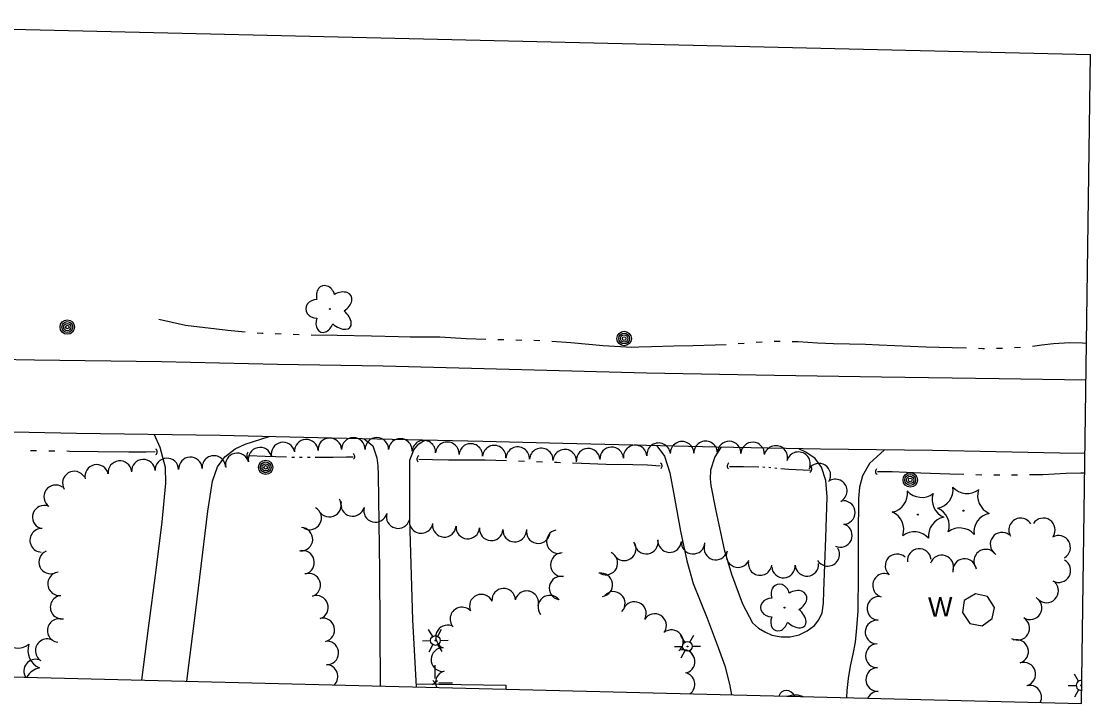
# Model space of a CAD drawing. Extents: x 589250 to 1188077, y 162953 to 363065.
# Drawn here: x 595393.3 to 595723.9, y 175580.5 to 175791.3 of the extents above; entities that cross this region are included whole.
import ezdxf

# ---------------------------------------------------------------- set-up
doc = ezdxf.new("R2010")
doc.units = 0
for name, color, linetype in [('E_DRN', 7, 'Continuous'), ('E_DWY', 7, 'Continuous'), ('E_FEN_P', 7, 'Continuous'), ('E_LAND_TreeLine_P', 7, 'Continuous'), ('E_LAND_Vegetation', 7, 'Continuous'), ('E_LTG', 7, 'Continuous'), ('E_MAP_Limits', 7, 'Continuous'), ('E_MISCPROP', 7, 'Continuous'), ('E_PATH_Sidewalk', 7, 'Continuous'), ('E_RDWY', 7, 'Continuous'), ('E_WAL', 7, 'Continuous'), ('E_WAL_Text', 7, 'Continuous'), ('E_WTR_FlowLine', 7, 'Continuous')]:
    doc.layers.add(name, color=color, linetype=linetype)

msp = doc.modelspace()

# ---------------------------------------------------------------- linework, layer by layer
at = {"layer": 'E_DRN'}
for centre, radius, start, end in [((595434.27, 175658.3), 1.06, 305.6325, 51.8927), ((595464.17, 175657.29), 1.19, 129.9685, 236.2288), ((595495.27, 175656.86), 1.1, 310.1257, 56.3859), ((595516.74, 175656.02), 1.15, 121.5829, 227.8432), ((595590.33, 175653.97), 1.06, 307.9231, 54.1833), ((595612.68, 175653.89), 1.15, 123.6867, 229.9469), ((595636.4, 175652.99), 1.28, 302.2125, 48.4727), ((595658.45, 175652.22), 1.1, 132.3218, 238.582)]:
    msp.add_arc(centre, radius, start, end, dxfattribs=at)
at = {"layer": 'E_DWY'}
for p, q in [((595434.39, 175663.6), (595436.13, 175659.7)), ((595459.37, 175659.17), (595462.52, 175660.65)), ((595462.52, 175660.65), (595469.93, 175662.98)), ((595499.31, 175662.31), (595502, 175660.09)), ((595514.61, 175658.9), (595516.2, 175660.76)), ((595516.2, 175660.76), (595518.08, 175661.9)), ((595436.13, 175659.7), (595437.81, 175653.5)), ((595456.23, 175656.75), (595459.37, 175659.17)), ((595502, 175660.09), (595503.22, 175656.46)), ((595513.45, 175655.7), (595514.61, 175658.9)), ((595589.73, 175660.14), (595592.17, 175656.94)), ((595592.17, 175656.94), (595593.75, 175651.83)), ((595609.54, 175659.66), (595607.67, 175656.69)), ((595635.88, 175658.22), (595633.43, 175659.27)), ((595638.69, 175656.24), (595635.88, 175658.22)), ((595660.18, 175658.9), (595655.51, 175654.66)), ((595452.44, 175649.23), (595453.98, 175653.66)), ((595453.98, 175653.66), (595456.23, 175656.75)), ((595503.22, 175656.46), (595503.47, 175653.96)), ((595503.47, 175653.96), (595503.65, 175651.19)), ((595513.38, 175637.35), (595513.45, 175655.7)), ((595607.67, 175656.69), (595606.33, 175652.67)), ((595640.63, 175653.5), (595638.69, 175656.24)), ((595655.51, 175654.66), (595653.34, 175650.83)), ((595437.81, 175653.5), (595437.83, 175648.62)), ((595503.65, 175651.19), (595503.99, 175621.54)), ((595593.75, 175651.83), (595595.17, 175644.61)), ((595606.33, 175652.67), (595606.24, 175649.89)), ((595642, 175649.47), (595640.63, 175653.5)), ((595653.34, 175650.83), (595652.46, 175647.36)), ((595437.83, 175648.62), (595436.76, 175636.69)), ((595450.92, 175639.93), (595452.44, 175649.23)), ((595606.24, 175649.89), (595606.41, 175647.86)), ((595606.41, 175647.86), (595608.05, 175640.04)), ((595642.43, 175644.33), (595642, 175649.47)), ((595652.46, 175647.36), (595652.12, 175643.9)), ((595595.17, 175644.61), (595597.06, 175633.75)), ((595641.98, 175631.66), (595642.43, 175644.33)), ((595652.12, 175643.9), (595651.99, 175632.45)), ((595447.22, 175609.33), (595450.92, 175639.93)), ((595514.29, 175606.36), (595513.38, 175637.35)), ((595608.05, 175640.04), (595610.57, 175628.1)), ((595436.76, 175636.69), (595434.87, 175621.69)), ((595597.06, 175633.75), (595599.06, 175624.64)), ((595641.41, 175615.2), (595641.98, 175631.66)), ((595651.99, 175632.45), (595652.01, 175620.47)), ((595610.57, 175628.1), (595612.81, 175620.5)), ((595599.06, 175624.64), (595601.01, 175617.57)), ((595434.87, 175621.69), (595432.49, 175603.78)), ((595503.99, 175621.54), (595504.24, 175585.89)), ((595601.01, 175617.57), (595605.34, 175606.82)), ((595612.81, 175620.5), (595616.29, 175611.35)), ((595652.01, 175620.47), (595651.94, 175609.1)), ((595641.27, 175611.54), (595641.41, 175615.2)), ((595616.29, 175611.35), (595619.38, 175605.38)), ((595640.85, 175608.55), (595641.27, 175611.54)), ((595444.48, 175587.39), (595447.22, 175609.33)), ((595639.88, 175606.37), (595640.85, 175608.55)), ((595651.94, 175609.1), (595651.5, 175603.88)), ((595515.49, 175585.61), (595514.29, 175606.36)), ((595605.34, 175606.82), (595608.76, 175597.81)), ((595619.38, 175605.38), (595621.24, 175603.73)), ((595636.22, 175602.92), (595638.56, 175604.59)), ((595638.56, 175604.59), (595639.88, 175606.37)), ((595432.49, 175603.78), (595430.45, 175587.74)), ((595621.24, 175603.73), (595623.16, 175602.61)), ((595623.16, 175602.61), (595625.34, 175601.63)), ((595625.34, 175601.63), (595628.19, 175601.08)), ((595628.19, 175601.08), (595630.97, 175601.06)), ((595630.97, 175601.06), (595633.8, 175601.72)), ((595633.8, 175601.72), (595636.22, 175602.92)), ((595651.5, 175603.88), (595651.04, 175599.47)), ((595608.76, 175597.81), (595610.76, 175592.16)), ((595651.04, 175599.47), (595650.36, 175595.73)), ((595650.36, 175595.73), (595649.55, 175591.99)), ((595610.76, 175592.16), (595612.28, 175586.5)), ((595649.55, 175591.99), (595648.94, 175588.26)), ((595648.94, 175588.26), (595648.47, 175584.46)), ((595612.28, 175586.5), (595612.83, 175583.17)), ((595648.47, 175584.46), (595648.39, 175582.28)), ((595629.93, 175582.74), (595630, 175582.78)), ((595630, 175582.78), (595631.95, 175583.2)), ((595631.95, 175583.2), (595633.31, 175583.18)), ((595633.31, 175583.18), (595634.73, 175582.72)), ((595634.73, 175582.72), (595634.88, 175582.62))]:
    msp.add_line(p, q, dxfattribs=at)
at = {"layer": 'E_FEN_P'}
for p, q in [((595521.18, 175592.36), (595521.09, 175588.2)), ((595520.44, 175586.38), (595521.91, 175587.61)), ((595520.53, 175587.64), (595521.6, 175586.38)), ((595522.39, 175586.92), (595526.55, 175586.83))]:
    msp.add_line(p, q, dxfattribs=at)
at = {"layer": 'E_LAND_TreeLine_P'}
for centre, radius, start, end in [((595474.2, 175657.59), 3.64, 12.512, 192.512), ((595481.4, 175658.49), 3.64, 3.367, 183.367), ((595488.66, 175658.91), 3.64, 3.367, 183.367), ((595495.94, 175659.04), 3.64, 0.0021, 180.0021), ((595503.21, 175659.04), 3.64, 0.0021, 180.0021), ((595510.48, 175658.71), 3.64, 355.9428, 175.9428), ((595517.73, 175658.19), 3.64, 355.9428, 175.9428), ((595524.99, 175657.68), 3.64, 355.925, 175.925), ((595532.25, 175657.16), 3.64, 355.925, 175.925), ((595539.5, 175656.64), 3.64, 355.925, 175.925), ((595583.07, 175656.71), 3.64, 5.4148, 185.4148), ((595590.32, 175657.39), 3.64, 5.4148, 185.4148), ((595597.57, 175657.83), 3.64, 1.0532, 181.0532), ((595604.85, 175657.96), 3.64, 1.0532, 181.0532), ((595612.12, 175657.91), 3.64, 357.7194, 177.7194), ((595619.39, 175657.62), 3.64, 357.7194, 177.7194), ((595452.82, 175653.45), 3.64, 4.4197, 184.4197), ((595460.03, 175654.28), 3.64, 13.7776, 193.7776), ((595467.1, 175656.01), 3.64, 12.512, 192.512), ((595546.76, 175656.17), 3.64, 356.935, 176.935), ((595554.03, 175655.78), 3.64, 356.935, 176.935), ((595561.29, 175655.39), 3.64, 356.935, 176.935), ((595568.56, 175655.73), 3.64, 2.9947, 182.9947), ((595575.82, 175656.11), 3.64, 2.9947, 182.9947), ((595626.54, 175656.55), 3.64, 344.4792, 164.4792), ((595633.55, 175654.61), 3.64, 344.4792, 164.4792), ((595416.6, 175650.69), 3.64, 12.7125, 192.7125), ((595423.77, 175651.87), 3.64, 6.7638, 186.7638), ((595431.03, 175652.3), 3.64, 3.4065, 183.4065), ((595438.3, 175652.67), 3.64, 2.6155, 182.6155), ((595445.56, 175653), 3.64, 2.6155, 182.6155), ((595639.85, 175651.07), 3.64, 327.3632, 147.3632), ((595409.68, 175648.64), 3.64, 31.0716, 211.0716), ((595403.91, 175644.39), 3.64, 55.2156, 235.2156), ((595644.94, 175646.2), 3.64, 297.1842, 117.1842), ((595400.39, 175638.09), 3.64, 69.892, 249.892), ((595482.45, 175637.85), 3.64, 240.0895, 60.0895), ((595488.51, 175641.79), 3.64, 211.6325, 31.6325), ((595495.74, 175642.01), 3.64, 165.3737, 345.3737), ((595502.78, 175640.18), 3.64, 165.3737, 345.3737), ((595647.43, 175639.53), 3.64, 269.9075, 89.9075), ((595509.79, 175638.26), 3.64, 164.6637, 344.6637), ((595516.9, 175636.75), 3.64, 170.3023, 350.3023), ((595702.26, 175634.12), 3.67, 31.816, 211.816), ((595709.24, 175634.13), 3.67, 326.2288, 146.2288), ((595399.59, 175630.93), 3.64, 88.1908, 268.1908), ((595479.74, 175631.28), 3.64, 267.401, 87.401), ((595524.07, 175635.57), 3.64, 175.6822, 355.6822), ((595531.32, 175635.03), 3.64, 175.6822, 355.6822), ((595538.57, 175634.48), 3.64, 175.6822, 355.6822), ((595545.83, 175634.09), 3.64, 177.1964, 357.1964), ((595553.08, 175633.6), 3.64, 169.7433, 349.7433), ((595559.3, 175630.54), 3.64, 101.3581, 281.3581), ((595646.5, 175632.46), 3.64, 244.9578, 64.9578), ((595586.5, 175630.38), 3.64, 188.7039, 8.7039), ((595593.72, 175630.85), 3.64, 176.114, 356.114), ((595600.98, 175630.36), 3.64, 176.114, 356.114), ((595696.51, 175629.71), 3.67, 52.573, 232.573), ((595713.96, 175628.74), 3.67, 300.2507, 120.2507), ((595402.36, 175624.21), 3.64, 113.0444, 293.0444), ((595480.23, 175624.1), 3.64, 284.4457, 104.4457), ((595579.7, 175628.31), 3.64, 214.4931, 34.4931), ((595608, 175628.53), 3.64, 163.5277, 343.5277), ((595614.88, 175626.21), 3.64, 157.0908, 337.0908), ((595642.59, 175626.61), 3.64, 211.3097, 31.3097), ((595670.89, 175624.66), 3.67, 5.4519, 185.4519), ((595691.48, 175624.48), 3.67, 33.5244, 213.5244), ((595560.53, 175623.38), 3.64, 91.0532, 271.0532), ((595574.02, 175623.91), 3.64, 243.156, 63.156), ((595621.69, 175623.75), 3.64, 171.4157, 351.4157), ((595664.05, 175623.03), 3.67, 47.9008, 227.9008), ((595677.85, 175622.68), 3.67, 341.6132, 161.6132), ((595684.94, 175621.57), 3.67, 6.9093, 186.9093), ((595714.03, 175621.59), 3.67, 240.71, 60.71), ((595405.11, 175617.49), 3.64, 96.2477, 276.2477), ((595482.13, 175617.09), 3.64, 289.2617, 109.2617), ((595572.42, 175617.14), 3.64, 278.5491, 98.5491), ((595628.9, 175622.98), 3.64, 184.1473, 4.1473), ((595636.15, 175623.51), 3.64, 184.1473, 4.1473), ((595660.17, 175617), 3.67, 73.2344, 253.2344), ((595560.16, 175616.16), 3.64, 77.9613, 257.9613), ((595710.25, 175615.33), 3.67, 225.363, 45.363), ((595535.5, 175610.58), 3.64, 23.9853, 203.9853), ((595542.4, 175612.4), 3.64, 2.199, 182.199), ((595549.55, 175611.65), 3.64, 344.9398, 164.9398), ((595576.31, 175611.43), 3.64, 317.0949, 137.0949), ((595405.9, 175610.26), 3.64, 96.2477, 276.2477), ((595484.53, 175610.22), 3.64, 289.2617, 109.2617), ((595556.67, 175610.29), 3.64, 37.9231, 217.9231), ((595582.84, 175608.3), 3.64, 335.8521, 155.8521), ((595658.45, 175609.89), 3.67, 85.3426, 265.3426), ((595705.11, 175610.08), 3.67, 239.0479, 59.0479), ((595529.51, 175606.63), 3.64, 42.764, 222.764), ((595589.09, 175604.58), 3.64, 328.104, 148.104), ((595404.99, 175603.04), 3.64, 82.7773, 262.7773), ((595486.48, 175603.23), 3.64, 283.4157, 103.4157), ((595525.05, 175601.09), 3.64, 68.0277, 248.0277), ((595657.86, 175602.57), 3.67, 85.3426, 265.3426), ((595701.34, 175603.78), 3.67, 239.0479, 59.0479), ((595594.28, 175599.61), 3.64, 309.3077, 129.3077), ((595401.3, 175596.81), 3.64, 57.6647, 237.6647), ((595487.75, 175596.11), 3.64, 268.0405, 88.0405), ((595523.6, 175594.07), 3.64, 88.3269, 268.3269), ((595657.95, 175595.23), 3.67, 91.0532, 271.0532), ((595700.99, 175596.55), 3.67, 287.3893, 107.3893), ((595397.72, 175590.52), 3.64, 73.019, 211.0342), ((595597.92, 175593.47), 3.64, 286.0716, 106.0716), ((595487.5, 175588.85), 3.64, 314.4436, 88.0405), ((595658.08, 175587.89), 3.67, 91.0532, 271.0532), ((595703.18, 175589.54), 3.67, 287.3893, 107.3893), ((595525.01, 175587.02), 3.64, 106.5145, 205.4359), ((595597.86, 175586.43), 3.64, 306.2357, 77.017), ((595658.22, 175580.55), 3.67, 91.0532, 154.7194), ((595705.03, 175582.43), 3.67, 333.2206, 104.4843)]:
    msp.add_arc(centre, radius, start, end, dxfattribs=at)
at = {"layer": 'E_LAND_Vegetation'}
for centre, radius in [((595488.66, 175702.43), 0.128), ((595670.49, 175638.88), 0.167), ((595684.55, 175640.09), 0.167), ((595629.26, 175610.13), 0.128)]:
    msp.add_circle(centre, radius, dxfattribs=at)
for centre, radius, start, end in [((595675.45, 175646.64), 5.9, 281.2599, 7.0249), ((595685.7, 175651.3), 5.9, 221.2646, 307.0295), ((595661.39, 175645.44), 5.9, 281.2599, 7.0249), ((595671.64, 175650.1), 5.9, 221.2646, 307.0295), ((595680.78, 175643.49), 5.9, 161.2646, 247.0295), ((595694.84, 175644.7), 5.9, 161.2646, 247.0295), ((595674.26, 175635.47), 5.9, 341.2646, 67.0295), ((595660.2, 175634.27), 5.9, 341.2646, 67.0295), ((595679.64, 175632.27), 5.91, 101.3043, 186.9804), ((595693.7, 175633.48), 5.91, 101.3043, 186.9804), ((595683.4, 175628.87), 5.9, 41.2646, 127.0295), ((595669.34, 175627.66), 5.9, 41.2646, 127.0295), ((595392.09, 175603.52), 5.9, 221.2646, 307.0295), ((595401.23, 175596.92), 5.9, 161.2646, 247.0295), ((595400.08, 175585.7), 5.91, 101.3043, 150.1804)]:
    msp.add_arc(centre, radius, start, end, dxfattribs=at)
for centre, major_axis, ratio, start_param, end_param in [((595487.41, 175706.13), (1.02, -3.47), 0.782863, 1.570796, 4.712389), ((595491.59, 175704.4), (-3.65, -2.12), 0.691916, 1.570796, 4.712389), ((595484.68, 175702.46), (3.45, -0.02), 0.832022, 1.570796, 4.712389), ((595491.32, 175699.88), (-3.57, 3.14), 0.560249, 1.570796, 4.712389), ((595487.11, 175698.73), (1.2, 3.42), 0.716896, 1.570796, 4.712389), ((595628.01, 175613.84), (1.02, -3.47), 0.782863, 1.570796, 4.712389), ((595632.2, 175612.1), (-3.65, -2.12), 0.691916, 1.570796, 4.712389), ((595625.28, 175610.17), (3.45, -0.02), 0.832022, 1.570796, 4.712389), ((595631.92, 175607.59), (-3.57, 3.14), 0.560249, 1.570796, 4.712389), ((595627.72, 175606.44), (1.2, 3.42), 0.716896, 1.570796, 4.712389), ((595630.13, 175580.99), (1.02, -3.47), 0.782863, 1.839253, 3.952751)]:
    msp.add_ellipse(centre, major_axis=major_axis, ratio=ratio, start_param=start_param, end_param=end_param, dxfattribs=at)
at = {"layer": 'E_LTG'}
for p, q in [((595520.51, 175601.25), (595519.22, 175603.39)), ((595522.01, 175601.28), (595523.22, 175603.46)), ((595598.46, 175599.42), (595597.17, 175601.56)), ((595599.96, 175599.45), (595601.17, 175601.64)), ((595517.29, 175599.89), (595519.79, 175599.94)), ((595519.35, 175596.46), (595520.56, 175598.65)), ((595523.35, 175596.54), (595522.06, 175598.68)), ((595522.78, 175599.99), (595525.28, 175600.04)), ((595595.23, 175598.06), (595597.73, 175598.11)), ((595600.73, 175598.17), (595603.23, 175598.21)), ((595597.3, 175594.64), (595598.51, 175596.83)), ((595601.3, 175594.71), (595600.01, 175596.85)), ((595720.13, 175587.37), (595718.84, 175589.52)), ((595716.91, 175586.02), (595719.41, 175586.06)), ((595718.97, 175582.59), (595720.18, 175584.78))]:
    msp.add_line(p, q, dxfattribs=at)
for centre, radius in [((595521.29, 175599.96), 1.5), ((595521.29, 175599.96), 0.125), ((595599.23, 175598.14), 1.5), ((595599.23, 175598.14), 0.125), ((595720.91, 175586.09), 0.125)]:
    msp.add_circle(centre, radius, dxfattribs=at)
msp.add_arc((595720.91, 175586.09), 1.5, 78.7408, 279.6764, dxfattribs=at)
at = {"layer": 'E_MAP_Limits'}
for p, q in [((595289.34, 175791.35), (595723.87, 175781.06)), ((595721.1, 175580.46), (595723.87, 175781.06)), ((595354.48, 175589.65), (595721.1, 175580.46))]:
    msp.add_line(p, q, dxfattribs=at)
at = {"layer": 'E_MISCPROP'}
for centre, radius in [((595407.51, 175696.86), 2.23), ((595407.51, 175696.86), 1.67), ((595407.51, 175696.86), 1.12), ((595407.51, 175696.86), 0.558), ((595579.67, 175693.31), 2.23), ((595579.67, 175693.31), 1.67), ((595579.67, 175693.31), 1.12), ((595579.67, 175693.31), 0.558), ((595468.83, 175653.49), 2.23), ((595468.83, 175653.49), 1.67), ((595468.83, 175653.49), 1.12), ((595468.83, 175653.49), 0.558), ((595668.11, 175649.6), 2.23), ((595668.11, 175649.6), 1.67), ((595668.11, 175649.6), 1.12), ((595668.11, 175649.6), 0.558)]:
    msp.add_circle(centre, radius, dxfattribs=at)
at = {"layer": 'E_PATH_Sidewalk'}
for p, q in [((595515.43, 175586.61), (595543.11, 175586.12)), ((595543.11, 175586.12), (595543.13, 175584.92))]:
    msp.add_line(p, q, dxfattribs=at)
at = {"layer": 'E_RDWY'}
for p, q in [((595361.27, 175687.47), (595397.4, 175686.74)), ((595397.4, 175686.74), (595436.67, 175686.25)), ((595436.67, 175686.25), (595472.54, 175685.38)), ((595472.54, 175685.38), (595505.18, 175684.83)), ((595505.18, 175684.83), (595548.02, 175683.72)), ((595548.02, 175683.72), (595586.52, 175682.67)), ((595586.52, 175682.67), (595626.18, 175681.98)), ((595626.18, 175681.98), (595659.26, 175681.5)), ((595659.26, 175681.5), (595695.62, 175680.99)), ((595695.62, 175680.99), (595722.48, 175680.55)), ((595410.38, 175663.93), (595378.1, 175664.62)), ((595454.73, 175663.32), (595410.38, 175663.93)), ((595489.31, 175662.54), (595454.73, 175663.32)), ((595535.97, 175661.5), (595489.31, 175662.54)), ((595560.73, 175660.87), (595535.97, 175661.5)), ((595608.24, 175659.68), (595560.73, 175660.87)), ((595640.34, 175659.15), (595608.24, 175659.68)), ((595675.04, 175658.71), (595640.34, 175659.15)), ((595714.36, 175657.84), (595675.04, 175658.71)), ((595722.17, 175657.73), (595714.36, 175657.84))]:
    msp.add_line(p, q, dxfattribs=at)
at = {"layer": 'E_WAL'}
for p, q in [((595688.24, 175614.35), (595684.79, 175612.36)), ((595691.98, 175613.54), (595688.24, 175614.35)), ((595684.79, 175612.36), (595684.28, 175608.59)), ((595694.17, 175610.12), (595691.98, 175613.54)), ((595684.28, 175608.59), (595686.58, 175605.25)), ((595693.39, 175606.72), (595694.17, 175610.12)), ((595686.58, 175605.25), (595690.31, 175604.54)), ((595690.31, 175604.54), (595693.39, 175606.72))]:
    msp.add_line(p, q, dxfattribs=at)
at = {"layer": 'E_WTR_FlowLine'}
for p, q in [((595435.84, 175699.3), (595444.07, 175697.45)), ((595444.07, 175697.45), (595457.16, 175695.86)), ((595457.16, 175695.86), (595462.5, 175695.41)), ((595466.2, 175695.1), (595467.7, 175694.97)), ((595467.7, 175694.97), (595468.06, 175694.96)), ((595471.78, 175694.82), (595473.64, 175694.75)), ((595477.35, 175694.61), (595479.21, 175694.54)), ((595482.93, 175694.46), (595490.97, 175694.35)), ((595490.97, 175694.35), (595501.57, 175694.11)), ((595501.57, 175694.11), (595509.9, 175693.93)), ((595509.9, 175693.93), (595513.46, 175693.85)), ((595513.46, 175693.85), (595522.66, 175693.82)), ((595522.66, 175693.82), (595530.8, 175693.36)), ((595530.8, 175693.36), (595536.86, 175693.16)), ((595540.58, 175693.03), (595542.44, 175692.97)), ((595546.16, 175692.89), (595548.02, 175692.85)), ((595551.74, 175692.78), (595553.6, 175692.74)), ((595557.31, 175692.52), (595563.22, 175692.06)), ((595563.22, 175692.06), (595573.15, 175691.12)), ((595573.15, 175691.12), (595582.03, 175690.68)), ((595582.03, 175690.68), (595584.21, 175690.73)), ((595584.21, 175690.73), (595588.12, 175690.82)), ((595588.12, 175690.82), (595594.98, 175691.08)), ((595594.98, 175691.08), (595600.91, 175691.13)), ((595600.91, 175691.13), (595607.84, 175691.32)), ((595607.84, 175691.32), (595611.17, 175691.51)), ((595614.88, 175691.75), (595616.73, 175691.89)), ((595620.44, 175692.16), (595622.3, 175692.29)), ((595626.01, 175692.47), (595627.87, 175692.5)), ((595631.59, 175692.44), (595633.41, 175692.37)), ((595633.41, 175692.37), (595639.41, 175692)), ((595639.41, 175692), (595644.39, 175691.76)), ((595644.39, 175691.76), (595654.25, 175691.6)), ((595654.25, 175691.6), (595658.54, 175691.39)), ((595658.54, 175691.39), (595663.39, 175691.16)), ((595663.39, 175691.16), (595673.08, 175690.79)), ((595673.08, 175690.79), (595681.07, 175690.53)), ((595681.07, 175690.53), (595685.49, 175690.41)), ((595689.21, 175690.3), (595690.42, 175690.27)), ((595690.42, 175690.27), (595691.07, 175690.27)), ((595694.79, 175690.32), (595696.18, 175690.34)), ((595696.18, 175690.34), (595696.65, 175690.36)), ((595700.36, 175690.55), (595702.22, 175690.64)), ((595705.92, 175690.99), (595708.75, 175691.35)), ((595708.75, 175691.35), (595712.36, 175691.82)), ((595712.36, 175691.82), (595717.4, 175692.05)), ((595717.4, 175692.05), (595721.4, 175692.02)), ((595721.4, 175692.02), (595722.64, 175691.91)), ((595396.12, 175658.73), (595398, 175658.7)), ((595401.76, 175658.64), (595403.63, 175658.61)), ((595407.39, 175658.56), (595408.25, 175658.54)), ((595408.25, 175658.54), (595417.05, 175658.44)), ((595417.05, 175658.44), (595426.57, 175658.27)), ((595426.57, 175658.27), (595431.85, 175658.27)), ((595431.85, 175658.27), (595434.62, 175658.39)), ((595463.59, 175657.16), (595468.63, 175656.91)), ((595468.63, 175656.91), (595475.29, 175656.7)), ((595476.9, 175656.66), (595477.71, 175656.65)), ((595479.32, 175656.64), (595480.13, 175656.63)), ((595481.75, 175656.62), (595482.56, 175656.62)), ((595484.17, 175656.62), (595489.66, 175656.66)), ((595489.66, 175656.66), (595493.85, 175656.77)), ((595493.85, 175656.77), (595495.88, 175656.77)), ((595516.21, 175656.03), (595520.41, 175655.87)), ((595520.41, 175655.87), (595525.39, 175655.82)), ((595525.39, 175655.82), (595531.44, 175655.83)), ((595531.44, 175655.83), (595536.66, 175655.79)), ((595536.66, 175655.79), (595543.24, 175655.58)), ((595546.97, 175655.47), (595548.83, 175655.41)), ((595552.56, 175655.29), (595554.42, 175655.23)), ((595558.15, 175655.11), (595558.88, 175655.09)), ((595558.88, 175655.09), (595560.01, 175655.04)), ((595563.73, 175654.87), (595566.43, 175654.75)), ((595566.43, 175654.75), (595574.09, 175654.52)), ((595574.09, 175654.52), (595582.38, 175654.37)), ((595582.38, 175654.37), (595586.85, 175654.25)), ((595586.85, 175654.25), (595590.75, 175653.98)), ((595612.28, 175653.77), (595616.58, 175653.74)), ((595616.58, 175653.74), (595621.31, 175653.63)), ((595622.55, 175653.61), (595623.18, 175653.59)), ((595624.42, 175653.53), (595625.04, 175653.47)), ((595626.28, 175653.35), (595626.9, 175653.28)), ((595628.14, 175653.16), (595630.61, 175652.92)), ((595630.61, 175652.92), (595637.15, 175652.63)), ((595658.01, 175652.24), (595662.54, 175652.18)), ((595662.54, 175652.18), (595671.42, 175651.84)), ((595671.42, 175651.84), (595680.36, 175651.46)), ((595680.36, 175651.46), (595684.72, 175651.35)), ((595688.4, 175651.26), (595690.25, 175651.22)), ((595693.93, 175651.18), (595695.77, 175651.17)), ((595699.46, 175651.19), (595701.3, 175651.22)), ((595704.99, 175651.26), (595709.14, 175651.31)), ((595709.14, 175651.31), (595716.31, 175651.65)), ((595716.31, 175651.65), (595720.88, 175651.8)), ((595720.88, 175651.8), (595722.09, 175651.76))]:
    msp.add_line(p, q, dxfattribs=at)

# ---------------------------------------------------------------- texts
at = {"layer": 'E_WAL_Text'}
msp.add_text('W', height=6, rotation=1.0532, dxfattribs=at).set_placement((595673.7, 175607.3))

doc.saveas('drawing.dxf')
